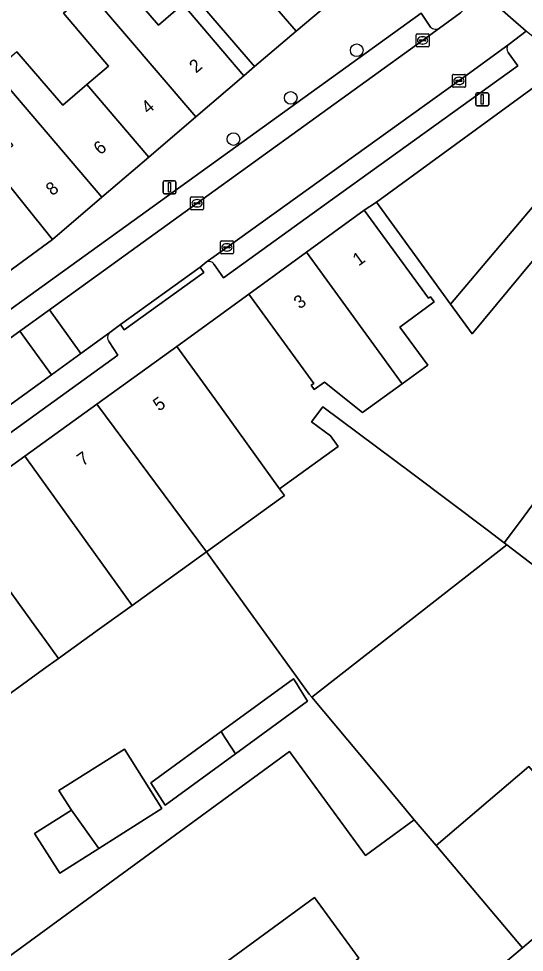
# Model space of a CAD drawing. Extents: x 161881 to 162523, y 381678 to 382381.
# Drawn here: x 162292.2 to 162331.3, y 381897.2 to 381969.2 of the extents above; entities that cross this region are included whole.
import ezdxf

# ---------------------------------------------------------------- set-up
doc = ezdxf.new("R2010")
doc.units = 0
for name, color, linetype in [('IMGEO_Boom', 7, 'Continuous'), ('IMGEO_Erf', 7, 'Continuous'), ('IMGEO_Kolk', 7, 'Continuous'), ('IMGEO_Lichtmast', 7, 'Continuous'), ('IMGEO_Muur', 7, 'Continuous'), ('IMGEO_Pand', 7, 'Continuous'), ('IMGEO_Pand_nummerreeks', 7, 'Continuous'), ('IMGEO_Parkeervlak_open', 7, 'Continuous'), ('IMGEO_Rijbaan_lokaal_open', 7, 'Continuous'), ('IMGEO_Voetpad_open', 7, 'Continuous')]:
    doc.layers.add(name, color=color, linetype=linetype)

msp = doc.modelspace()

# ---------------------------------------------------------------- linework, layer by layer
at = {"layer": 'IMGEO_Boom'}
for centre in [(162318.322, 381966.743), (162313.226, 381963.073), (162308.803, 381959.888)]:
    msp.add_circle(centre, 0.489, dxfattribs=at)
at = {"layer": 'IMGEO_Erf'}
for points in [[(162309.634, 381981.633), (162308.138, 381983.369), (162306.563, 381985.197), (162302.275, 381981.502), (162299.079, 381978.748), (162297.352, 381980.751), (162297.298, 381980.704), (162303.518, 381973.503), (162310.436, 381965.492), (162313.652, 381968.207), (162311.813, 381970.336), (162316.149, 381974.073), (162314.626, 381975.841), (162312.982, 381977.748), (162308.692, 381974.051), (162307.124, 381975.871), (162305.344, 381977.936)], [(162302.43, 381910.236), (162307.853, 381914.196), (162313.435, 381918.272), (162313.691, 381917.867), (162313.882, 381917.565), (162314.529, 381916.542), (162308.947, 381912.466), (162303.523, 381908.506)], [(162295.389, 381903.271), (162293.453, 381906.334), (162296.289, 381908.127), (162295.332, 381909.642), (162300.386, 381912.837), (162303.28, 381908.259), (162298.409, 381905.18)]]:
    msp.add_lwpolyline(points, close=True, dxfattribs=at)
for points in [[(162292.088, 381966.633), (162295.619, 381962.502), (162297.478, 381964.09), (162299.159, 381965.527), (162295.682, 381969.596), (162297.638, 381971.267), (162295.433, 381973.846), (162297.264, 381975.409), (162299.468, 381972.83), (162303.014, 381968.681), (162304.897, 381970.29), (162297.224, 381979.274), (162293.506, 381976.098), (162294.812, 381974.571), (162291.175, 381971.46)], [(162334.613, 381953.761), (162327.231, 381944.881), (162325.568, 381947.162), (162322.781, 381950.985), (162319.836, 381955.026), (162318.885, 381954.422), (162323.846, 381947.616), (162324.004, 381947.731), (162324.299, 381947.326), (162321.65, 381945.395), (162323.794, 381942.453), (162321.829, 381941.021), (162318.769, 381938.791), (162315.816, 381941.143), (162315.043, 381940.58), (162314.807, 381940.905), (162314.995, 381941.042), (162309.976, 381947.929), (162304.439, 381943.906), (162307.362, 381939.85), (162312.352, 381932.924), (162316.88, 381936.187), (162316.301, 381936.99), (162314.837, 381938.086), (162315.708, 381939.25), (162322.559, 381934.122), (162328.389, 381929.759), (162329.705, 381928.752), (162330.883, 381930.326), (162332.18, 381932.056)], [(162275.507, 381885.197), (162313.123, 381912.663), (162318.985, 381904.635), (162322.762, 381907.393), (162320.397, 381910.215), (162314.839, 381916.848), (162314.64, 381917.085), (162309.637, 381924.029), (162306.732, 381928.061), (162300.987, 381923.922), (162298.468, 381922.107), (162295.289, 381919.817), (162294.146, 381918.993), (162290.41, 381916.301)], [(162308.695, 381857.661), (162317.651, 381867.68), (162320.093, 381870.515), (162317.508, 381873.557), (162311.416, 381880.988), (162315.774, 381884.648), (162315.994, 381884.379), (162316.488, 381884.836), (162316.601, 381884.938), (162316.382, 381885.179), (162318.764, 381887.154), (162318.965, 381886.995), (162319.543, 381887.466), (162319.343, 381887.695), (162320.508, 381888.575), (162315.645, 381894.334), (162318.477, 381896.725), (162315.068, 381901.394), (162281.55, 381876.921), (162275.507, 381885.197)]]:
    msp.add_lwpolyline(points, dxfattribs=at)
at = {"layer": 'IMGEO_Kolk'}
for p, q in [((162322.903, 381967.077), (162322.903, 381967.929)), ((162322.978, 381968.003), (162323.83, 381968.003)), ((162323.391, 381967.783), (162323.416, 381967.783)), ((162323.904, 381967.929), (162323.904, 381967.077)), ((162323.83, 381967.003), (162322.978, 381967.003)), ((162323.162, 381967.497), (162323.162, 381967.509)), ((162323.6, 381967.46), (162323.202, 381967.46)), ((162323.205, 381967.546), (162323.603, 381967.546)), ((162323.414, 381967.223), (162323.389, 381967.223)), ((162323.646, 381967.509), (162323.646, 381967.497)), ((162325.704, 381963.959), (162325.704, 381964.811)), ((162325.779, 381964.885), (162326.631, 381964.885)), ((162326.705, 381964.811), (162326.705, 381963.959)), ((162325.963, 381964.379), (162325.963, 381964.391)), ((162326.401, 381964.342), (162326.003, 381964.342)), ((162326.006, 381964.428), (162326.404, 381964.428)), ((162326.215, 381964.105), (162326.19, 381964.105)), ((162326.192, 381964.665), (162326.217, 381964.665)), ((162326.447, 381964.391), (162326.447, 381964.379)), ((162326.631, 381963.885), (162325.779, 381963.885)), ((162305.564, 381955.443), (162306.416, 381955.443)), ((162305.489, 381954.517), (162305.489, 381955.369)), ((162305.748, 381954.937), (162305.748, 381954.949)), ((162306.186, 381954.9), (162305.788, 381954.9)), ((162305.791, 381954.986), (162306.189, 381954.986)), ((162305.977, 381955.223), (162306.002, 381955.223)), ((162306.232, 381954.949), (162306.232, 381954.937)), ((162306.49, 381955.369), (162306.49, 381954.517)), ((162306.416, 381954.443), (162305.564, 381954.443)), ((162306, 381954.663), (162305.975, 381954.663)), ((162307.793, 381951.112), (162307.793, 381951.964)), ((162307.868, 381952.038), (162308.72, 381952.038)), ((162308.281, 381951.818), (162308.306, 381951.818)), ((162308.794, 381951.964), (162308.794, 381951.112)), ((162308.052, 381951.532), (162308.052, 381951.544)), ((162308.49, 381951.495), (162308.092, 381951.495)), ((162308.095, 381951.581), (162308.493, 381951.581)), ((162308.304, 381951.258), (162308.279, 381951.258)), ((162308.536, 381951.544), (162308.536, 381951.532)), ((162308.72, 381951.038), (162307.868, 381951.038))]:
    msp.add_line(p, q, dxfattribs=at)
for points in [[(162322.903, 381967.077), (162322.903, 381967.929)], [(162322.978, 381968.003), (162323.83, 381968.003)], [(162323.904, 381967.929), (162323.904, 381967.077)], [(162323.83, 381967.003), (162322.978, 381967.003)], [(162325.704, 381963.959), (162325.704, 381964.811)], [(162325.779, 381964.885), (162326.631, 381964.885)], [(162326.705, 381964.811), (162326.705, 381963.959)], [(162326.631, 381963.885), (162325.779, 381963.885)], [(162305.564, 381955.443), (162306.416, 381955.443)], [(162305.489, 381954.517), (162305.489, 381955.369)], [(162306.49, 381955.369), (162306.49, 381954.517)], [(162306.416, 381954.443), (162305.564, 381954.443)], [(162307.793, 381951.112), (162307.793, 381951.964)], [(162307.868, 381952.038), (162308.72, 381952.038)], [(162308.794, 381951.964), (162308.794, 381951.112)], [(162308.72, 381951.038), (162307.868, 381951.038)]]:
    msp.add_lwpolyline(points, dxfattribs=at)
for centre, radius, start, end in [((162322.98, 381967.927), 0.0765, 91.55205, 178.44795), ((162322.98, 381967.927), 0.0765, 91.55205, 178.44795), ((162323.828, 381967.927), 0.0765, 1.55205, 88.44795), ((162323.828, 381967.927), 0.0765, 1.55205, 88.44795), ((162322.98, 381967.079), 0.0765, 181.55205, 268.44795), ((162322.98, 381967.079), 0.0765, 181.55205, 268.44795), ((162323.202, 381967.506), 0.0403, 85.87752, 175.75265), ((162323.199, 381967.496), 0.0366, 178.93798, 274.71019), ((162323.603, 381967.503), 0.043, 264.86636, 352.45326), ((162323.607, 381967.508), 0.0386, 1.73085, 96.63898), ((162323.828, 381967.079), 0.0765, 271.55205, 358.44795), ((162323.828, 381967.079), 0.0765, 271.55205, 358.44795), ((162325.781, 381964.809), 0.0765, 91.55205, 178.44795), ((162325.781, 381964.809), 0.0765, 91.55205, 178.44795), ((162326.629, 381964.809), 0.0765, 1.55205, 88.44795), ((162326.629, 381964.809), 0.0765, 1.55205, 88.44795), ((162326.003, 381964.388), 0.0403, 85.87752, 175.75265), ((162326, 381964.378), 0.0366, 178.93798, 274.71019), ((162326.404, 381964.385), 0.043, 264.86636, 352.45326), ((162326.408, 381964.39), 0.0386, 1.73085, 96.63898), ((162325.781, 381963.961), 0.0765, 181.55205, 268.44795), ((162325.781, 381963.961), 0.0765, 181.55205, 268.44795), ((162326.629, 381963.961), 0.0765, 271.55205, 358.44795), ((162326.629, 381963.961), 0.0765, 271.55205, 358.44795), ((162305.566, 381955.367), 0.0765, 91.55205, 178.44795), ((162305.566, 381955.367), 0.0765, 91.55205, 178.44795), ((162306.414, 381955.367), 0.0765, 1.55205, 88.44795), ((162306.414, 381955.367), 0.0765, 1.55205, 88.44795), ((162305.788, 381954.946), 0.0403, 85.87752, 175.75265), ((162305.785, 381954.936), 0.0366, 178.93798, 274.71019), ((162306.189, 381954.943), 0.043, 264.86636, 352.45326), ((162306.193, 381954.948), 0.0386, 1.73085, 96.63898), ((162305.566, 381954.519), 0.0765, 181.55205, 268.44795), ((162305.566, 381954.519), 0.0765, 181.55205, 268.44795), ((162306.414, 381954.519), 0.0765, 271.55205, 358.44795), ((162306.414, 381954.519), 0.0765, 271.55205, 358.44795), ((162307.87, 381951.962), 0.0765, 91.55205, 178.44795), ((162307.87, 381951.962), 0.0765, 91.55205, 178.44795), ((162308.718, 381951.962), 0.0765, 1.55205, 88.44795), ((162308.718, 381951.962), 0.0765, 1.55205, 88.44795), ((162307.87, 381951.114), 0.0765, 181.55205, 268.44795), ((162307.87, 381951.114), 0.0765, 181.55205, 268.44795), ((162308.092, 381951.541), 0.0403, 85.87752, 175.75265), ((162308.089, 381951.531), 0.0366, 178.93798, 274.71019), ((162308.493, 381951.538), 0.043, 264.86636, 352.45326), ((162308.497, 381951.543), 0.0386, 1.73085, 96.63898), ((162308.718, 381951.114), 0.0765, 271.55205, 358.44795), ((162308.718, 381951.114), 0.0765, 271.55205, 358.44795)]:
    msp.add_arc(centre, radius, start, end, dxfattribs=at)
for centre, major_axis, ratio, start_param, end_param in [((162323.39, 381967.503), (-0.387, 0.002), 0.722429, 4.712389, 7.853982), ((162323.415, 381967.503), (-0.39, 0.002), 0.717154, 1.570796, 4.712389), ((162326.191, 381964.385), (-0.387, 0.002), 0.722429, 4.712389, 7.853982), ((162326.216, 381964.385), (-0.39, 0.002), 0.717154, 1.570796, 4.712389), ((162305.976, 381954.943), (-0.387, 0.002), 0.722429, 4.712389, 7.853982), ((162306.001, 381954.943), (-0.39, 0.002), 0.717154, 1.570796, 4.712389), ((162308.28, 381951.538), (-0.387, 0.002), 0.722429, 4.712389, 7.853982), ((162308.305, 381951.538), (-0.39, 0.002), 0.717154, 1.570796, 4.712389)]:
    msp.add_ellipse(centre, major_axis=major_axis, ratio=ratio, start_param=start_param, end_param=end_param, dxfattribs=at)
at = {"layer": 'IMGEO_Lichtmast'}
for p, q in [((162327.513, 381962.564), (162327.513, 381963.364)), ((162327.513, 381963.364), (162327.513, 381962.564)), ((162327.613, 381963.464), (162328.403, 381963.464)), ((162328.403, 381963.464), (162327.613, 381963.464)), ((162328.503, 381963.364), (162328.503, 381962.564)), ((162328.503, 381962.564), (162328.503, 381963.364)), ((162328.403, 381962.464), (162327.613, 381962.464)), ((162327.613, 381962.464), (162328.403, 381962.464)), ((162303.372, 381955.773), (162303.372, 381956.573)), ((162303.372, 381956.573), (162303.372, 381955.773)), ((162303.472, 381956.673), (162304.262, 381956.673)), ((162304.262, 381956.673), (162303.472, 381956.673)), ((162304.362, 381956.573), (162304.362, 381955.773)), ((162304.362, 381955.773), (162304.362, 381956.573)), ((162304.262, 381955.673), (162303.472, 381955.673)), ((162303.472, 381955.673), (162304.262, 381955.673))]:
    msp.add_line(p, q, dxfattribs=at)
for points in [[(162327.933, 381963.339), (162328.083, 381963.339), (162328.083, 381962.589), (162327.933, 381962.589), (162327.933, 381963.339)], [(162303.792, 381956.548), (162303.942, 381956.548), (162303.942, 381955.798), (162303.792, 381955.798), (162303.792, 381956.548)]]:
    msp.add_lwpolyline(points, dxfattribs=at)
for centre, start, end in [((162327.613, 381963.364), 90, 180), ((162327.613, 381963.364), 90, 180), ((162328.403, 381963.364), 0, 90), ((162328.403, 381963.364), 360, 90), ((162327.613, 381962.564), 180, 270), ((162327.613, 381962.564), 180, 270), ((162328.403, 381962.564), 270, 0), ((162328.403, 381962.564), 270, 0), ((162303.472, 381956.573), 90, 180), ((162303.472, 381956.573), 90, 180), ((162304.262, 381956.573), 0, 90), ((162304.262, 381956.573), 360, 90), ((162303.472, 381955.773), 180, 270), ((162303.472, 381955.773), 180, 270), ((162304.262, 381955.773), 270, 0), ((162304.262, 381955.773), 270, 0)]:
    msp.add_arc(centre, 0.1, start, end, dxfattribs=at)
at = {"layer": 'IMGEO_Muur'}
for points in [[(162319.836, 381955.026), (162318.885, 381954.422)], [(162309.976, 381947.929), (162304.439, 381943.906)]]:
    msp.add_lwpolyline(points, dxfattribs=at)
at = {"layer": 'IMGEO_Pand'}
for points in [[(162323.438, 381976.466), (162319.982, 381980.464), (162314.626, 381975.841), (162316.149, 381974.073), (162311.813, 381970.336), (162313.652, 381968.207)], [(162306.36, 381968.577), (162304.897, 381970.29), (162303.014, 381968.681), (162299.468, 381972.83), (162297.638, 381971.267), (162305.899, 381961.607), (162309.608, 381964.776)], [(162297.638, 381971.267), (162295.682, 381969.596), (162299.159, 381965.527), (162297.478, 381964.09), (162302.261, 381958.498), (162305.899, 381961.607)], [(162298.647, 381955.409), (162302.261, 381958.498), (162297.478, 381964.09), (162295.619, 381962.502), (162292.088, 381966.633), (162290.331, 381965.132)], [(162294.831, 381952.149), (162298.647, 381955.409), (162290.331, 381965.132), (162288.329, 381963.42), (162291.763, 381959.402), (162290.112, 381957.991)], [(162338.16, 381962.07), (162338.463, 381962.436), (162335.091, 381965.239), (162333.67, 381965.108), (162319.836, 381955.026), (162322.781, 381950.985), (162325.568, 381947.162)], [(162342.53, 381959.056), (162339.504, 381961.571), (162339.2, 381961.206), (162338.16, 381962.07), (162325.568, 381947.162), (162327.231, 381944.881), (162334.613, 381953.761), (162336.696, 381952.029)], [(162294.831, 381952.149), (162290.112, 381957.991), (162288.454, 381956.575), (162285.173, 381961.036), (162283.348, 381959.694), (162290.982, 381949.318)], [(162314.43, 381951.175), (162321.829, 381941.021), (162323.794, 381942.453), (162321.65, 381945.395), (162324.299, 381947.326), (162324.004, 381947.731), (162323.846, 381947.616), (162318.885, 381954.422)], [(162314.43, 381951.175), (162309.976, 381947.929), (162314.995, 381941.042), (162314.807, 381940.905), (162315.043, 381940.58), (162315.816, 381941.143), (162318.769, 381938.791), (162321.829, 381941.021)], [(162307.362, 381939.85), (162304.439, 381943.906), (162298.262, 381939.455), (162306.732, 381928.061), (162312.738, 381932.388), (162312.352, 381932.924)], [(162298.262, 381939.455), (162292.689, 381935.439), (162300.987, 381923.922), (162306.732, 381928.061)], [(162322.559, 381934.122), (162315.708, 381939.25), (162314.837, 381938.086), (162316.301, 381936.99), (162316.88, 381936.187), (162312.352, 381932.924), (162312.738, 381932.388), (162306.732, 381928.061), (162309.637, 381924.029), (162314.64, 381917.085), (162314.839, 381916.848), (162329.893, 381928.608), (162329.705, 381928.752), (162328.389, 381929.759)], [(162292.689, 381935.439), (162287, 381931.34), (162291.49, 381925.097), (162291.687, 381924.824), (162293.546, 381922.239), (162294.228, 381921.291), (162295.289, 381919.817), (162298.468, 381922.107), (162300.987, 381923.922)], [(162332.18, 381932.056), (162330.883, 381930.326), (162329.705, 381928.752), (162329.893, 381928.608), (162334.722, 381924.911), (162336.256, 381926.959), (162337.238, 381928.272)], [(162287, 381931.34), (162282.121, 381927.824), (162289.047, 381918.195), (162289.685, 381917.308), (162290.273, 381916.491), (162290.41, 381916.301), (162294.146, 381918.993), (162295.289, 381919.817), (162294.228, 381921.291), (162293.546, 381922.239), (162291.687, 381924.824), (162291.49, 381925.097)], [(162332.799, 381920.714), (162332.702, 381920.828), (162336.276, 381923.854), (162334.722, 381924.911), (162329.893, 381928.608), (162314.839, 381916.848), (162320.397, 381910.215), (162322.762, 381907.393), (162324.457, 381905.392), (162331.614, 381911.491), (162338.405, 381903.648), (162343.551, 381907.982), (162343.439, 381908.114), (162340.325, 381911.802)], [(162307.853, 381914.196), (162308.015, 381913.94), (162308.139, 381913.744), (162308.667, 381912.909), (162308.947, 381912.466), (162314.529, 381916.542), (162313.882, 381917.565), (162313.691, 381917.867), (162313.435, 381918.272)], [(162307.853, 381914.196), (162302.43, 381910.236), (162303.523, 381908.506), (162308.947, 381912.466), (162308.667, 381912.909), (162308.139, 381913.744), (162308.015, 381913.94)], [(162315.068, 381901.394), (162318.477, 381896.725), (162315.645, 381894.334), (162320.508, 381888.575), (162331.126, 381897.517), (162324.457, 381905.392), (162322.762, 381907.393), (162318.985, 381904.635), (162313.123, 381912.663), (162275.507, 381885.197), (162281.55, 381876.921)], [(162298.409, 381905.18), (162303.28, 381908.259), (162300.386, 381912.837), (162295.332, 381909.642), (162296.289, 381908.127)], [(162331.614, 381911.491), (162324.457, 381905.392), (162331.126, 381897.517), (162338.405, 381903.648)], [(162298.409, 381905.18), (162296.289, 381908.127), (162293.453, 381906.334), (162295.389, 381903.271)]]:
    msp.add_lwpolyline(points, close=True, dxfattribs=at)
at = {"layer": 'IMGEO_Parkeervlak_open'}
for points in [[(162324.01, 381968.526), (162323.289, 381969.605), (162281.904, 381939.805), (162282.623, 381938.734)], [(162282.553, 381938.052), (162283.17, 381938.492), (162285.908, 381940.444), (162292.32, 381945.073), (162294.59, 381946.712), (162305.988, 381954.94), (162323.401, 381967.499), (162324.695, 381968.444)], [(162330.083, 381967.219), (162326.207, 381964.389), (162308.296, 381951.542), (162306.701, 381950.389)], [(162307.31, 381950.215), (162308.029, 381949.187), (162316.447, 381955.247), (162330.743, 381965.549), (162330.009, 381966.566)], [(162299.261, 381944.97), (162297.014, 381943.348), (162294.744, 381941.71), (162288.548, 381937.239), (162285.577, 381935.117), (162285.401, 381934.991), (162286.493, 381933.579), (162299.885, 381943.233), (162299.205, 381944.258)]]:
    msp.add_lwpolyline(points, dxfattribs=at)
for centre, radius, start, end in [((162324.401, 381968.887), 0.532, 222.76373, 303.5837), ((162330.391, 381966.853), 0.478, 130.12132, 216.94797), ((162306.919, 381950.001), 0.446, 28.75664, 119.35257), ((162299.561, 381944.588), 0.486, 128.18224, 222.82346)]:
    msp.add_arc(centre, radius, start, end, dxfattribs=at)
at = {"layer": 'IMGEO_Rijbaan_lokaal_open'}
for points in [[(162327.035, 381970.281), (162326.325, 381969.625), (162324.695, 381968.444), (162323.401, 381967.499), (162305.988, 381954.94), (162294.59, 381946.712), (162297.014, 381943.348), (162299.261, 381944.97), (162300.084, 381945.595), (162306.235, 381950.005), (162306.701, 381950.389), (162308.296, 381951.542), (162326.207, 381964.389), (162330.083, 381967.219), (162331.386, 381968.216), (162327.78, 381971.392)], [(162327.78, 381971.392), (162331.386, 381968.216)]]:
    msp.add_lwpolyline(points, dxfattribs=at)
for points in [[(162294.59, 381946.712), (162292.32, 381945.073), (162294.744, 381941.71), (162297.014, 381943.348)], [(162285.577, 381935.117), (162288.548, 381937.239), (162294.744, 381941.71), (162292.32, 381945.073), (162285.908, 381940.444), (162283.17, 381938.492)]]:
    msp.add_lwpolyline(points, close=True, dxfattribs=at)
at = {"layer": 'IMGEO_Voetpad_open'}
for points in [[(162303.518, 381973.503), (162297.298, 381980.704), (162296.949, 381980.401), (162291.417, 381975.628), (162289.3, 381973.964), (162286.103, 381971.231), (162286.327, 381970.966), (162286.582, 381970.665), (162289.627, 381973.269), (162293.265, 381976.38), (162293.506, 381976.098), (162297.224, 381979.274), (162304.897, 381970.29), (162306.36, 381968.577), (162309.608, 381964.776), (162310.436, 381965.492)], [(162300.084, 381945.595), (162300.375, 381945.189), (162306.526, 381949.599), (162306.235, 381950.005)]]:
    msp.add_lwpolyline(points, close=True, dxfattribs=at)
for points in [[(162327.78, 381971.392), (162323.438, 381976.466), (162313.652, 381968.207), (162310.436, 381965.492), (162309.608, 381964.776), (162305.899, 381961.607), (162302.261, 381958.498), (162298.647, 381955.409), (162294.831, 381952.149), (162290.982, 381949.318), (162287.017, 381946.401), (162283.109, 381943.527), (162279.505, 381940.876), (162269.88, 381933.866), (162266.289, 381931.292), (162262.074, 381928.27), (162258.131, 381925.444), (162253.882, 381922.398), (162249.658, 381919.37), (162248.583, 381918.595), (162228.211, 381903.922), (162225.828, 381902.52)], [(162324.695, 381968.444), (162326.325, 381969.625), (162327.035, 381970.281)], [(162281.904, 381939.805), (162323.289, 381969.605), (162324.01, 381968.526)], [(162287, 381931.34), (162292.689, 381935.439), (162298.262, 381939.455), (162304.439, 381943.906), (162309.976, 381947.929), (162314.43, 381951.175), (162318.885, 381954.422), (162319.836, 381955.026), (162333.67, 381965.108), (162335.091, 381965.239), (162331.386, 381968.216)], [(162331.386, 381968.216), (162330.083, 381967.219)], [(162330.009, 381966.566), (162330.743, 381965.549), (162316.447, 381955.247), (162308.029, 381949.187), (162307.31, 381950.215)], [(162306.701, 381950.389), (162306.235, 381950.005), (162306.526, 381949.599), (162300.375, 381945.189), (162300.084, 381945.595), (162299.261, 381944.97)], [(162299.205, 381944.258), (162299.885, 381943.233), (162286.493, 381933.579), (162284.992, 381932.454), (162275.73, 381925.794), (162274.968, 381926.846)], [(162363.209, 381913.324), (162363.341, 381913.47), (162363.656, 381913.817), (162361.239, 381916.098), (162354.94, 381909.125), (162353.682, 381907.742), (162350.508, 381910.637), (162348.493, 381912.458), (162343.439, 381908.114), (162343.551, 381907.982), (162338.405, 381903.648), (162331.126, 381897.517), (162320.508, 381888.575)]]:
    msp.add_lwpolyline(points, dxfattribs=at)
for centre, radius, start, end in [((162324.401, 381968.887), 0.532, 222.76373, 303.5837), ((162330.391, 381966.853), 0.478, 130.12132, 216.94797), ((162306.919, 381950.001), 0.446, 28.75664, 119.35257), ((162299.561, 381944.588), 0.486, 128.18224, 222.82346)]:
    msp.add_arc(centre, radius, start, end, dxfattribs=at)

# ---------------------------------------------------------------- texts
at = {"layer": 'IMGEO_Pand_nummerreeks'}
for s, rotation, p in [('2', 40.50812, (162305.913, 381964.933)), ('4', 40.50985, (162302.219, 381961.779)), ('6', 40.50985, (162298.525, 381958.623)), ('8', 40.50985, (162294.833, 381955.468)), ('1', 36.08507, (162318.459, 381950.053)), ('3', 36.08507, (162313.912, 381946.74)), ('5', 35.77563, (162303.045, 381938.858)), ('7', 35.77717, (162297.17, 381934.624))]:
    msp.add_text(s, height=1, rotation=rotation, dxfattribs=at).set_placement(p)

doc.saveas('drawing.dxf')
